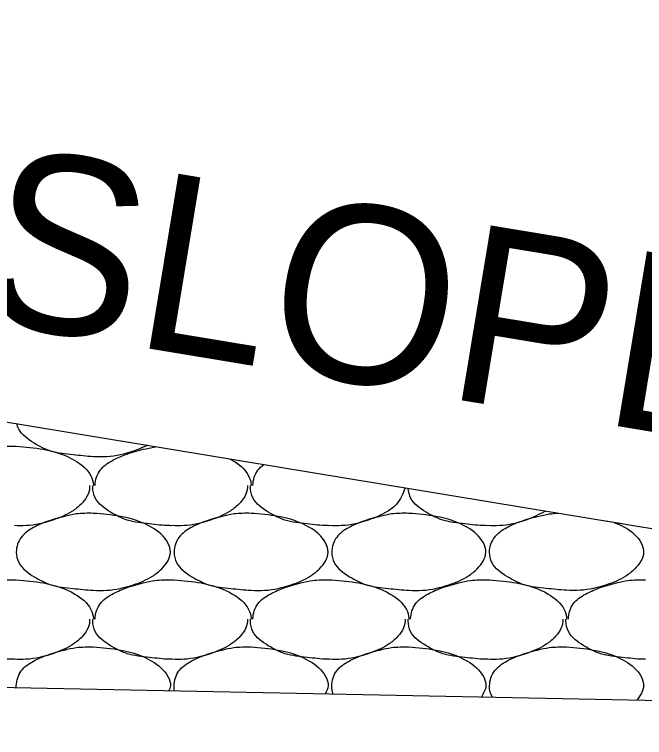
# Model space of a CAD drawing. Extents: x 1364961 to 1365294, y 367927 to 368034.
# Drawn here: x 1365071.578 to 1365073.623, y 367996.985 to 367999.334 of the extents above; entities that cross this region are included whole.
import ezdxf

# ---------------------------------------------------------------- set-up
doc = ezdxf.new("R2010")
doc.units = 0
doc.layers.add('Default', color=7, linetype='Continuous')

msp = doc.modelspace()

# ---------------------------------------------------------------- linework, layer by layer
at = {"layer": 'Default'}
for p, q in [((1365065.9662, 367998.9357), (1365084.7491, 367995.8256)), ((1365071.5782, 367997.9317), (1365071.5842, 367997.9317)), ((1365073.5502, 367997.6797), (1365073.4832, 367997.6907)), ((1365071.5782, 367997.4977), (1365071.5842, 367997.4977)), ((1365072.0902, 367997.4977), (1365072.0962, 367997.4977)), ((1365072.6022, 367997.4977), (1365072.6082, 367997.4977)), ((1365073.1142, 367997.4977), (1365073.1202, 367997.4977)), ((1365077.4832, 367997.0287), (1365056.9752, 367997.4387))]:
    msp.add_line(p, q, dxfattribs=at)
for points in [[(1365072.0102, 367997.9347), (1365071.9642, 367997.9157), (1365071.8782, 367997.8977), (1365071.8342, 367997.8977), (1365071.7682, 367997.9037), (1365071.6962, 367997.9157), (1365071.6422, 367997.9417), (1365071.5922, 367997.9877), (1365071.5852, 367998.0057)], [(1365071.3282, 367997.8037), (1365071.3282, 367997.8057), (1365071.3442, 367997.8537), (1365071.3842, 367997.8857), (1365071.4242, 367997.9037), (1365071.4842, 367997.9217), (1365071.5222, 367997.9297), (1365071.5782, 367997.9317)], [(1365071.5842, 367997.9317), (1365071.6722, 367997.9217), (1365071.7742, 367997.8857), (1365071.8262, 367997.8357), (1365071.8342, 367997.8057), (1365071.8342, 367997.8037)], [(1365071.8402, 367997.8037), (1365071.8402, 367997.8057), (1365071.8562, 367997.8537), (1365071.8962, 367997.8857), (1365071.9362, 367997.9037), (1365071.9962, 367997.9217), (1365072.0342, 367997.9297), (1365072.0382, 367997.9307)], [(1365072.2762, 367997.8907), (1365072.2862, 367997.8857), (1365072.3382, 367997.8357), (1365072.3462, 367997.8057), (1365072.3462, 367997.8037)], [(1365072.3522, 367997.8037), (1365072.3522, 367997.8057), (1365072.3682, 367997.8537), (1365072.3872, 367997.8727)], [(1365071.8222, 367997.8037), (1365071.8222, 367997.7977), (1365071.7942, 367997.7437), (1365071.7642, 367997.7197), (1365071.7022, 367997.6917), (1365071.6162, 367997.6737), (1365071.5782, 367997.6737)], [(1365072.0902, 367997.6737), (1365072.0822, 367997.6737), (1365072.0162, 367997.6797), (1365071.9442, 367997.6917), (1365071.8902, 367997.7177), (1365071.8402, 367997.7637), (1365071.8322, 367997.7977), (1365071.8322, 367997.8037)], [(1365072.3342, 367997.8037), (1365072.3342, 367997.7977), (1365072.3062, 367997.7437), (1365072.2762, 367997.7197), (1365072.2142, 367997.6917), (1365072.1282, 367997.6737), (1365072.0902, 367997.6737)], [(1365072.6022, 367997.6737), (1365072.5942, 367997.6737), (1365072.5282, 367997.6797), (1365072.4562, 367997.6917), (1365072.4022, 367997.7177), (1365072.3522, 367997.7637), (1365072.3442, 367997.7977), (1365072.3442, 367997.8037)], [(1365072.8462, 367997.7967), (1365072.8182, 367997.7437), (1365072.7882, 367997.7197), (1365072.7262, 367997.6917), (1365072.6402, 367997.6737), (1365072.6022, 367997.6737)], [(1365073.1142, 367997.6737), (1365073.1062, 367997.6737), (1365073.0402, 367997.6797), (1365072.9682, 367997.6917), (1365072.9142, 367997.7177), (1365072.8642, 367997.7637), (1365072.8562, 367997.7947)], [(1365071.8342, 367997.7137), (1365071.9222, 367997.7037), (1365072.0242, 367997.6677), (1365072.0762, 367997.6177), (1365072.0842, 367997.5877), (1365072.0562, 367997.5337), (1365072.0262, 367997.5097), (1365071.9642, 367997.4817), (1365071.8782, 367997.4637), (1365071.8342, 367997.4637), (1365071.7682, 367997.4697), (1365071.6962, 367997.4817), (1365071.6422, 367997.5077), (1365071.5922, 367997.5537), (1365071.5842, 367997.5877), (1365071.6002, 367997.6357), (1365071.6402, 367997.6677), (1365071.6802, 367997.6857), (1365071.7402, 367997.7037), (1365071.7782, 367997.7117), (1365071.8342, 367997.7137)], [(1365072.3462, 367997.7137), (1365072.4342, 367997.7037), (1365072.5362, 367997.6677), (1365072.5882, 367997.6177), (1365072.5962, 367997.5877), (1365072.5682, 367997.5337), (1365072.5382, 367997.5097), (1365072.4762, 367997.4817), (1365072.3902, 367997.4637), (1365072.3462, 367997.4637), (1365072.2802, 367997.4697), (1365072.2082, 367997.4817), (1365072.1542, 367997.5077), (1365072.1042, 367997.5537), (1365072.0962, 367997.5877), (1365072.1122, 367997.6357), (1365072.1522, 367997.6677), (1365072.1922, 367997.6857), (1365072.2522, 367997.7037), (1365072.2902, 367997.7117), (1365072.3462, 367997.7137)], [(1365072.8582, 367997.7137), (1365072.9462, 367997.7037), (1365073.0482, 367997.6677), (1365073.1002, 367997.6177), (1365073.1082, 367997.5877), (1365073.0802, 367997.5337), (1365073.0502, 367997.5097), (1365072.9882, 367997.4817), (1365072.9022, 367997.4637), (1365072.8582, 367997.4637), (1365072.7922, 367997.4697), (1365072.7202, 367997.4817), (1365072.6662, 367997.5077), (1365072.6162, 367997.5537), (1365072.6082, 367997.5877), (1365072.6242, 367997.6357), (1365072.6642, 367997.6677), (1365072.7042, 367997.6857), (1365072.7642, 367997.7037), (1365072.8022, 367997.7117), (1365072.8582, 367997.7137)], [(1365073.3022, 367997.7207), (1365073.3002, 367997.7197), (1365073.2382, 367997.6917), (1365073.1522, 367997.6737), (1365073.1142, 367997.6737)], [(1365073.5252, 367997.6837), (1365073.5602, 367997.6677), (1365073.6122, 367997.6177), (1365073.6202, 367997.5877), (1365073.5922, 367997.5337), (1365073.5622, 367997.5097), (1365073.5002, 367997.4817), (1365073.4142, 367997.4637), (1365073.3702, 367997.4637), (1365073.3042, 367997.4697), (1365073.2322, 367997.4817), (1365073.1782, 367997.5077), (1365073.1282, 367997.5537), (1365073.1202, 367997.5877), (1365073.1362, 367997.6357), (1365073.1762, 367997.6677), (1365073.2162, 367997.6857), (1365073.2762, 367997.7037), (1365073.3142, 367997.7117), (1365073.3422, 367997.7147)], [(1365071.3282, 367997.3697), (1365071.3282, 367997.3717), (1365071.3442, 367997.4197), (1365071.3842, 367997.4517), (1365071.4242, 367997.4697), (1365071.4842, 367997.4877), (1365071.5222, 367997.4957), (1365071.5782, 367997.4977)], [(1365071.5842, 367997.4977), (1365071.6722, 367997.4877), (1365071.7742, 367997.4517), (1365071.8262, 367997.4017), (1365071.8342, 367997.3717), (1365071.8342, 367997.3697)], [(1365071.8402, 367997.3697), (1365071.8402, 367997.3717), (1365071.8562, 367997.4197), (1365071.8962, 367997.4517), (1365071.9362, 367997.4697), (1365071.9962, 367997.4877), (1365072.0342, 367997.4957), (1365072.0902, 367997.4977)], [(1365072.0962, 367997.4977), (1365072.1842, 367997.4877), (1365072.2862, 367997.4517), (1365072.3382, 367997.4017), (1365072.3462, 367997.3717), (1365072.3462, 367997.3697)], [(1365072.3522, 367997.3697), (1365072.3522, 367997.3717), (1365072.3682, 367997.4197), (1365072.4082, 367997.4517), (1365072.4482, 367997.4697), (1365072.5082, 367997.4877), (1365072.5462, 367997.4957), (1365072.6022, 367997.4977)], [(1365072.6082, 367997.4977), (1365072.6962, 367997.4877), (1365072.7982, 367997.4517), (1365072.8502, 367997.4017), (1365072.8582, 367997.3717), (1365072.8582, 367997.3697)], [(1365072.8642, 367997.3697), (1365072.8642, 367997.3717), (1365072.8802, 367997.4197), (1365072.9202, 367997.4517), (1365072.9602, 367997.4697), (1365073.0202, 367997.4877), (1365073.0582, 367997.4957), (1365073.1142, 367997.4977)], [(1365073.1202, 367997.4977), (1365073.2082, 367997.4877), (1365073.3102, 367997.4517), (1365073.3622, 367997.4017), (1365073.3702, 367997.3717), (1365073.3702, 367997.3697)], [(1365073.3762, 367997.3697), (1365073.3762, 367997.3717), (1365073.3922, 367997.4197), (1365073.4322, 367997.4517), (1365073.4722, 367997.4697), (1365073.5322, 367997.4877), (1365073.5702, 367997.4957), (1365073.6262, 367997.4977)], [(1365071.5782, 367997.2397), (1365071.5702, 367997.2397), (1365071.5042, 367997.2457), (1365071.4322, 367997.2577), (1365071.3782, 367997.2837), (1365071.3282, 367997.3297), (1365071.3202, 367997.3637), (1365071.3202, 367997.3697)], [(1365071.8222, 367997.3697), (1365071.8222, 367997.3637), (1365071.7942, 367997.3097), (1365071.7642, 367997.2857), (1365071.7022, 367997.2577), (1365071.6162, 367997.2397), (1365071.5782, 367997.2397)], [(1365072.0902, 367997.2397), (1365072.0822, 367997.2397), (1365072.0162, 367997.2457), (1365071.9442, 367997.2577), (1365071.8902, 367997.2837), (1365071.8402, 367997.3297), (1365071.8322, 367997.3637), (1365071.8322, 367997.3697)], [(1365072.3342, 367997.3697), (1365072.3342, 367997.3637), (1365072.3062, 367997.3097), (1365072.2762, 367997.2857), (1365072.2142, 367997.2577), (1365072.1282, 367997.2397), (1365072.0902, 367997.2397)], [(1365072.6022, 367997.2397), (1365072.5942, 367997.2397), (1365072.5282, 367997.2457), (1365072.4562, 367997.2577), (1365072.4022, 367997.2837), (1365072.3522, 367997.3297), (1365072.3442, 367997.3637), (1365072.3442, 367997.3697)], [(1365072.8462, 367997.3697), (1365072.8462, 367997.3637), (1365072.8182, 367997.3097), (1365072.7882, 367997.2857), (1365072.7262, 367997.2577), (1365072.6402, 367997.2397), (1365072.6022, 367997.2397)], [(1365073.1142, 367997.2397), (1365073.1062, 367997.2397), (1365073.0402, 367997.2457), (1365072.9682, 367997.2577), (1365072.9142, 367997.2837), (1365072.8642, 367997.3297), (1365072.8562, 367997.3637), (1365072.8562, 367997.3697)], [(1365073.3582, 367997.3697), (1365073.3582, 367997.3637), (1365073.3302, 367997.3097), (1365073.3002, 367997.2857), (1365073.2382, 367997.2577), (1365073.1522, 367997.2397), (1365073.1142, 367997.2397)], [(1365073.6262, 367997.2397), (1365073.6182, 367997.2397), (1365073.5522, 367997.2457), (1365073.4802, 367997.2577), (1365073.4262, 367997.2837), (1365073.3762, 367997.3297), (1365073.3682, 367997.3637), (1365073.3682, 367997.3697)], [(1365071.5842, 367997.1467), (1365071.5842, 367997.1537), (1365071.6002, 367997.2017), (1365071.6402, 367997.2337), (1365071.6802, 367997.2517), (1365071.7402, 367997.2697), (1365071.7782, 367997.2777), (1365071.8342, 367997.2797)], [(1365071.8342, 367997.2797), (1365071.9222, 367997.2697), (1365072.0242, 367997.2337), (1365072.0762, 367997.1837), (1365072.0842, 367997.1537), (1365072.0792, 367997.1367)], [(1365072.0972, 367997.1367), (1365072.0962, 367997.1537), (1365072.1122, 367997.2017), (1365072.1522, 367997.2337), (1365072.1922, 367997.2517), (1365072.2522, 367997.2697), (1365072.2902, 367997.2777), (1365072.3462, 367997.2797)], [(1365072.3462, 367997.2797), (1365072.4342, 367997.2697), (1365072.5362, 367997.2337), (1365072.5882, 367997.1837), (1365072.5962, 367997.1537), (1365072.5872, 367997.1267)], [(1365072.6122, 367997.1257), (1365072.6082, 367997.1537), (1365072.6242, 367997.2017), (1365072.6642, 367997.2337), (1365072.7042, 367997.2517), (1365072.7642, 367997.2697), (1365072.8022, 367997.2777), (1365072.8582, 367997.2797)], [(1365072.8582, 367997.2797), (1365072.9462, 367997.2697), (1365073.0482, 367997.2337), (1365073.1002, 367997.1837), (1365073.1082, 367997.1537), (1365073.0932, 367997.1167)], [(1365073.1312, 367997.1157), (1365073.1282, 367997.1197), (1365073.1202, 367997.1537), (1365073.1362, 367997.2017), (1365073.1762, 367997.2337), (1365073.2162, 367997.2517), (1365073.2762, 367997.2697), (1365073.3142, 367997.2777), (1365073.3702, 367997.2797)], [(1365073.3702, 367997.2797), (1365073.4582, 367997.2697), (1365073.5602, 367997.2337), (1365073.6122, 367997.1837), (1365073.6202, 367997.1537), (1365073.5982, 367997.1067)]]:
    msp.add_spline(points, degree=3, dxfattribs=at)

# ---------------------------------------------------------------- texts
msp.add_text('EXIST. SLOPE', height=0.576, rotation=350.5982, dxfattribs=at).set_placement((1365068.8292, 367998.7764))

doc.saveas('drawing.dxf')
